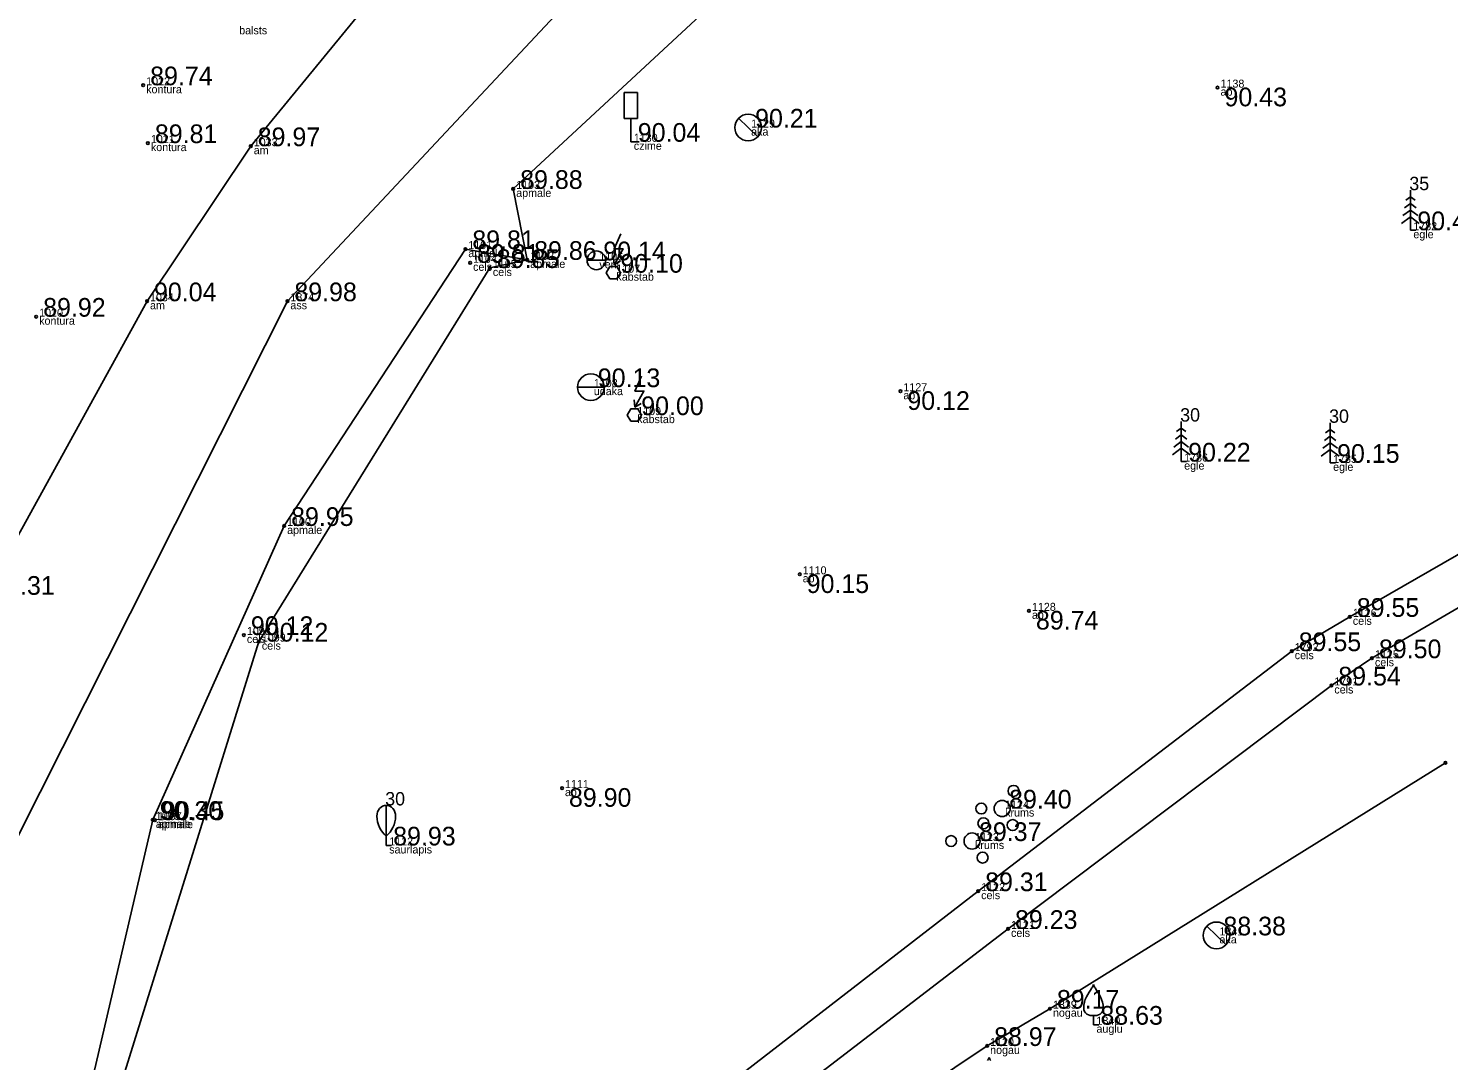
# Model space of a CAD drawing. Extents: x 614911 to 615803, y 262110 to 264311.
# Drawn here: x 615636.4 to 615689.6, y 263466.1 to 263504.7 of the extents above; entities that cross this region are included whole.
import ezdxf

# ---------------------------------------------------------------- set-up
doc = ezdxf.new("R2010")
doc.units = 0
for name, color, linetype in [('Level 1', 7, 'Continuous'), ('Level 12', 7, 'Continuous'), ('Level 16', 7, 'Continuous'), ('Level 31', 7, 'Continuous'), ('Level 37', 7, 'Continuous'), ('Level 51', 7, 'Continuous'), ('Level 53', 7, 'Continuous'), ('Level 54', 7, 'Continuous'), ('Level 57', 7, 'Continuous'), ('Level 58', 7, 'Continuous')]:
    doc.layers.add(name, color=color, linetype=linetype)

msp = doc.modelspace()

# ---------------------------------------------------------------- linework, layer by layer
at = {"layer": 'Level 1'}
for p, q in [((615688.216, 263498.682), (615688.216, 263497.182)), ((615688.216, 263498.182), (615688, 263498.024)), ((615688.216, 263498.432), (615688.04, 263498.304)), ((615688.216, 263498.432), (615688.39, 263498.304)), ((615688.216, 263498.182), (615688.432, 263498.024)), ((615688.216, 263497.682), (615687.884, 263497.438)), ((615688.216, 263497.932), (615687.938, 263497.728)), ((615688.216, 263497.932), (615688.494, 263497.728)), ((615688.216, 263497.682), (615688.55, 263497.438)), ((615688.216, 263497.182), (615688.416, 263497.182)), ((615679.628, 263489.764), (615679.452, 263489.636)), ((615679.628, 263490.014), (615679.628, 263488.514)), ((615679.628, 263489.764), (615679.802, 263489.636)), ((615685.209, 263489.717), (615685.033, 263489.589)), ((615685.209, 263489.967), (615685.209, 263488.467)), ((615685.209, 263489.717), (615685.383, 263489.589)), ((615679.628, 263489.264), (615679.35, 263489.06)), ((615679.628, 263489.514), (615679.412, 263489.356)), ((615679.628, 263489.514), (615679.844, 263489.356)), ((615679.628, 263489.264), (615679.906, 263489.06)), ((615685.209, 263489.217), (615684.931, 263489.013)), ((615685.209, 263489.467), (615684.993, 263489.309)), ((615685.209, 263489.467), (615685.425, 263489.309)), ((615685.209, 263489.217), (615685.487, 263489.013)), ((615679.628, 263489.014), (615679.296, 263488.77)), ((615679.628, 263489.014), (615679.962, 263488.77)), ((615679.628, 263488.514), (615679.828, 263488.514)), ((615685.209, 263488.967), (615684.877, 263488.723)), ((615685.209, 263488.967), (615685.543, 263488.723)), ((615685.209, 263488.467), (615685.409, 263488.467)), ((615649.835, 263474.485), (615649.835, 263474.133)), ((615649.835, 263474.133), (615650.035, 263474.133)), ((615676.34, 263467.77), (615676.34, 263467.418)), ((615676.34, 263467.418), (615676.54, 263467.418))]:
    msp.add_line(p, q, dxfattribs=at)
msp.add_lwpolyline([(615649.835, 263475.633), (615649.835, 263474.485)], dxfattribs=at)
for centre, radius in [((615673.344, 263476.177), 0.207), ((615672.133, 263475.517), 0.204), ((615672.917, 263475.517), 0.301), ((615672.216, 263474.959), 0.207), ((615673.312, 263474.897), 0.205), ((615671.005, 263474.299), 0.204), ((615671.789, 263474.299), 0.301), ((615672.184, 263473.679), 0.205)]:
    msp.add_circle(centre, radius, dxfattribs=at)
for centre, radius, start, end in [((615675.923, 263469.056), 0.439, 324.3837, 341.712), ((615676.757, 263469.056), 0.439, 198.288, 215.6163), ((615676.864, 263468.043), 0.89, 151.757, 179.9138), ((615688.965, 263461.022), 14.88, 148.4844, 149.9901), ((615663.715, 263461.022), 14.88, 30.0099, 31.5156), ((615675.816, 263468.043), 0.89, 0.0862, 28.243), ((615676.264, 263468.049), 0.29, 181.0782, 285.2823), ((615676.416, 263468.049), 0.29, 254.7177, 358.9218), ((615672.011, 263466.33), 0.439, 324.3837, 341.712), ((615672.845, 263466.33), 0.439, 198.288, 215.6163)]:
    msp.add_arc(centre, radius, start, end, dxfattribs=at)
for centre, major_axis, start_param, end_param in [((615649.835, 263475.233), (0, 0.4), 0, 1.570796), ((615650.31, 263475.256), (0, -0.943), 4.7372, 5.669711), ((615649.835, 263475.233), (0, -0.4), 1.570796, 3.141593), ((615649.36, 263475.256), (0, -0.943), 0.613474, 1.545985)]:
    msp.add_ellipse(centre, major_axis=major_axis, ratio=0.875, start_param=start_param, end_param=end_param, dxfattribs=at)
at = {"layer": 'Level 12'}
for p, q in [((615663.04, 263501.375), (615663.758, 263500.679)), ((615657.359, 263496.054), (615658.061, 263496.054)), ((615658.372, 263495.89), (615658.613, 263496.029)), ((615659.154, 263490.555), (615659.395, 263490.694)), ((615680.591, 263471.112), (615681.309, 263470.416))]:
    msp.add_line(p, q, dxfattribs=at)
for points in [[(615658.621, 263497.052), (615658.372, 263496.489), (615658.708, 263496.489), (615658.372, 263495.89)], [(615658.35, 263496.16), (615658.372, 263495.89)], [(615659.403, 263491.717), (615659.154, 263491.154), (615659.49, 263491.154), (615659.154, 263490.555)], [(615659.132, 263490.825), (615659.154, 263490.555)]]:
    msp.add_lwpolyline(points, dxfattribs=at)
for points in [[(615658.216, 263495.36), (615658.482, 263495.36), (615658.615, 263495.59), (615658.482, 263495.821), (615658.216, 263495.821), (615658.083, 263495.59)], [(615658.998, 263490.025), (615659.264, 263490.025), (615659.397, 263490.255), (615659.264, 263490.486), (615658.998, 263490.486), (615658.865, 263490.255)]]:
    msp.add_lwpolyline(points, close=True, dxfattribs=at)
for centre, radius in [((615663.399, 263501.027), 0.5), ((615657.71, 263496.054), 0.351), ((615680.95, 263470.764), 0.5)]:
    msp.add_circle(centre, radius, dxfattribs=at)
at = {"layer": 'Level 16'}
for p, q in [((615659.248, 263502.342), (615658.748, 263502.342)), ((615658.748, 263501.373), (615658.748, 263502.342)), ((615659.248, 263501.373), (615659.248, 263502.342)), ((615659.248, 263501.373), (615658.748, 263501.373)), ((615659.002, 263501.373), (615659.002, 263500.495)), ((615659.002, 263500.495), (615659.317, 263500.495))]:
    msp.add_line(p, q, dxfattribs=at)
at = {"layer": 'Level 31'}
msp.add_lwpolyline([(615645.025, 263435.572), (615644.689, 263438.503), (615649.02, 263446.598), (615663.907, 263460.971), (615672.355, 263466.622), (615674.709, 263468.018), (615689.528, 263477.228)], dxfattribs=at)
at = {"layer": 'Level 37'}
for points in [[(615636.517, 263431.183), (615636.486, 263438.842), (615637.482, 263455.724), (615637.88, 263461.317), (615641.087, 263475.093), (615646.009, 263486.103), (615652.8, 263496.474), (615655.118, 263496.071), (615654.594, 263498.729), (615665.688, 263509.023), (615675.1, 263515.158), (615678.975, 263516.543), (615699.763, 263520.908), (615714.967, 263523.826), (615751.888, 263531.363), (615772.751, 263536.064), (615784.721, 263538.367), (615795.082, 263539.698)], [(615631.798, 263466.093), (615646.131, 263494.522), (615669.897, 263519.891), (615713.87, 263528.618)], [(615640.593, 263444.077), (615645.77, 263448.925), (615656.412, 263459.375), (615662.104, 263464.753), (615672.019, 263472.421), (615683.77, 263481.412), (615685.947, 263482.698), (615692.438, 263486.438), (615704.553, 263493.789), (615734.729, 263515.331), (615744.043, 263521.815)], [(615642.494, 263442.163), (615647.437, 263447.751), (615657.328, 263457.944), (615663.266, 263463.435), (615673.138, 263471.007), (615685.255, 263480.126), (615686.777, 263481.148), (615694.593, 263485.712), (615707.185, 263493.203), (615735.25, 263513.819), (615744.602, 263520.653)], [(615639.097, 263457.124), (615639.733, 263464.697), (615645.062, 263481.77), (615653.719, 263495.767), (615655.118, 263496.071)]]:
    msp.add_lwpolyline(points, dxfattribs=at)
msp.add_lwpolyline([(615652.393, 263511.52), (615652.605, 263509.893), (615644.758, 263500.33), (615640.871, 263494.52), (615634.81, 263483.524), (615631.841, 263476.447), (615630.931, 263476.449), (615628.095, 263480.879), (615621.658, 263489.122), (615614.375, 263495.916), (615607.117, 263500.519), (615604.848, 263501.98), (615604.945, 263502.327), (615630.928, 263507.754)], close=True, dxfattribs=at)
at = {"layer": 'Level 51'}
msp.add_line((615657.003, 263491.303), (615658.003, 263491.303), dxfattribs=at)
msp.add_circle((615657.503, 263491.303), 0.5, dxfattribs=at)
at = {"layer": 'Level 57'}
for centre in [(615640.727, 263502.612), (615680.99, 263502.524), (615640.904, 263500.445), (615644.758, 263500.33), (615654.594, 263498.729), (615652.8, 263496.474), (615652.977, 263495.96), (615655.118, 263496.071), (615653.719, 263495.767), (615640.871, 263494.52), (615646.131, 263494.522), (615636.717, 263493.942), (615669.104, 263491.15), (615646.009, 263486.103), (615665.331, 263484.291), (615673.923, 263482.922), (615685.947, 263482.698), (615644.502, 263482.017), (615645.062, 263481.77), (615683.77, 263481.412), (615686.777, 263481.148), (615685.255, 263480.126), (615689.528, 263477.228), (615656.422, 263476.282), (615641.087, 263475.093), (615641.166, 263475.08), (615672.019, 263472.421), (615673.138, 263471.007), (615674.709, 263468.018), (615672.355, 263466.622)]:
    msp.add_circle(centre, 0.05, dxfattribs=at)
at = {"layer": 'Level 58'}
for centre in [(615640.727, 263502.612), (615680.99, 263502.524), (615640.904, 263500.445), (615644.758, 263500.33), (615654.594, 263498.729), (615652.8, 263496.474), (615652.977, 263495.96), (615655.118, 263496.071), (615653.719, 263495.767), (615640.871, 263494.52), (615646.131, 263494.522), (615636.717, 263493.942), (615669.104, 263491.15), (615646.009, 263486.103), (615665.331, 263484.291), (615673.923, 263482.922), (615685.947, 263482.698), (615644.502, 263482.017), (615645.062, 263481.77), (615683.77, 263481.412), (615686.777, 263481.148), (615685.255, 263480.126), (615689.528, 263477.228), (615656.422, 263476.282), (615641.087, 263475.093), (615641.166, 263475.08), (615672.019, 263472.421), (615673.138, 263471.007), (615674.709, 263468.018), (615672.355, 263466.622)]:
    msp.add_circle(centre, 0.05, dxfattribs=at)

# ---------------------------------------------------------------- texts
at = {"layer": 'Level 1'}
for s, p in [(' 35', (615687.991, 263498.682)), (' 30', (615679.403, 263490.014)), (' 30', (615684.984, 263489.967)), (' 30', (615649.61, 263475.633))]:
    msp.add_text(s, height=0.5, dxfattribs=at).set_placement(p)
at = {"layer": 'Level 51'}
msp.add_text(' 90.13', height=0.7, dxfattribs=at).set_placement((615657.503, 263491.303))
at = {"layer": 'Level 53'}
for s, p in [(' balsts', (615644.213, 263504.522)), (' kontura', (615640.727, 263502.312)), (' ap', (615680.99, 263502.224)), (' aka', (615663.399, 263500.727)), (' kontura', (615640.904, 263500.145)), (' am', (615644.758, 263500.03)), (' czime', (615659.002, 263500.195)), (' apmale', (615654.594, 263498.429)), (' egle', (615688.216, 263496.882)), (' apmale', (615652.8, 263496.174)), (' cels', (615652.977, 263495.66)), (' apmale', (615655.118, 263495.771)), (' vent', (615657.71, 263495.754)), (' cels', (615653.719, 263495.467)), (' kabstab', (615658.349, 263495.29)), (' am', (615640.871, 263494.22)), (' ass', (615646.131, 263494.222)), (' kontura', (615636.717, 263493.642)), (' udaka', (615657.503, 263491.003)), (' ap', (615669.104, 263490.85)), (' kabstab', (615659.131, 263489.955)), (' egle', (615679.628, 263488.214)), (' egle', (615685.209, 263488.167)), (' apmale', (615646.009, 263485.803)), (' ap', (615665.331, 263483.991)), (' ap', (615673.923, 263482.622)), (' cels', (615685.947, 263482.398)), (' cels', (615644.502, 263481.717)), (' cels', (615645.062, 263481.47)), (' cels', (615683.77, 263481.112)), (' cels', (615686.777, 263480.848)), (' cels', (615685.255, 263479.826)), (' ap', (615656.422, 263475.982)), (' krums', (615672.917, 263475.217)), (' apmale', (615641.087, 263474.793)), (' apmale', (615641.166, 263474.78)), (' saurlapis', (615649.835, 263473.833)), (' krums', (615671.789, 263473.999)), (' cels', (615672.019, 263472.121)), (' cels', (615673.138, 263470.707)), (' aka', (615680.95, 263470.464)), (' nogau', (615674.709, 263467.718)), (' auglu', (615676.34, 263467.118)), (' nogau', (615672.355, 263466.322))]:
    msp.add_text(s, height=0.3, dxfattribs=at).set_placement(p)
at = {"layer": 'Level 54'}
for s, p in [(' 1022', (615640.727, 263502.612)), (' 1138', (615680.99, 263502.524)), (' 1129', (615663.399, 263501.027)), (' 1021', (615640.904, 263500.445)), (' 1130', (615659.002, 263500.495)), (' 1033', (615644.758, 263500.33)), (' 1103', (615654.594, 263498.729)), (' 1782', (615688.216, 263497.182)), (' 1101', (615652.8, 263496.474)), (' 1104', (615652.977, 263495.96)), (' 1105', (615653.719, 263495.767)), (' 1102', (615655.118, 263496.071)), (' 1106', (615657.71, 263496.054)), (' 1107', (615658.349, 263495.59)), (' 1034', (615640.871, 263494.52)), (' 1874', (615646.131, 263494.522)), (' 1020', (615636.717, 263493.942)), (' 1108', (615657.503, 263491.303)), (' 1127', (615669.104, 263491.15)), (' 1109', (615659.131, 263490.255)), (' 1786', (615679.628, 263488.514)), (' 1785', (615685.209, 263488.467)), (' 1100', (615646.009, 263486.103)), (' 1110', (615665.331, 263484.291)), (' 1128', (615673.923, 263482.922)), (' 1126', (615685.947, 263482.698)), (' 1098', (615644.502, 263482.017)), (' 1099', (615645.062, 263481.77)), (' 1792', (615683.77, 263481.412)), (' 1125', (615686.777, 263481.148)), (' 1791', (615685.255, 263480.126)), (' 1111', (615656.422, 263476.282)), (' 1124', (615672.917, 263475.517)), (' 1096', (615641.087, 263475.093)), (' 1097', (615641.166, 263475.08)), (' 1112', (615649.835, 263474.133)), (' 1123', (615671.789, 263474.299)), (' 1122', (615672.019, 263472.421)), (' 1121', (615673.138, 263471.007)), (' 1841', (615680.95, 263470.764)), (' 1839', (615674.709, 263468.018)), (' 1840', (615676.34, 263467.418)), (' 1120', (615672.355, 263466.622))]:
    msp.add_text(s, height=0.3, dxfattribs=at).set_placement(p)
at = {"layer": 'Level 58'}
for s, p in [(' 89.74', (615640.727, 263502.612)), (' 90.43', (615680.99, 263501.824)), (' 90.21', (615663.399, 263501.027)), (' 89.81', (615640.904, 263500.445)), (' 89.97', (615644.758, 263500.33)), (' 90.04', (615659.002, 263500.495)), (' 89.88', (615654.594, 263498.729)), (' 90.46', (615688.216, 263497.182)), (' 89.81', (615652.8, 263496.474)), (' 89.81', (615652.977, 263495.96)), (' 89.85', (615653.719, 263495.767)), (' 89.86', (615655.118, 263496.071)), (' 90.14', (615657.71, 263496.054)), (' 90.10', (615658.349, 263495.59)), (' 90.04', (615640.871, 263494.52)), (' 89.98', (615646.131, 263494.522)), (' 89.92', (615636.717, 263493.942)), (' 90.12', (615669.104, 263490.45)), (' 90.00', (615659.131, 263490.255)), (' 90.22', (615679.628, 263488.514)), (' 90.15', (615685.209, 263488.467)), (' 89.95', (615646.009, 263486.103)), (' 90.15', (615665.331, 263483.591)), (' 90.31', (615634.81, 263483.524)), (' 89.55', (615685.947, 263482.698)), (' 90.12', (615644.502, 263482.017)), (' 89.74', (615673.923, 263482.222)), (' 90.12', (615645.062, 263481.77)), (' 89.55', (615683.77, 263481.412)), (' 89.50', (615686.777, 263481.148)), (' 89.54', (615685.255, 263480.126)), (' 89.90', (615656.422, 263475.582)), (' 90.30', (615641.087, 263475.093)), (' 90.45', (615641.166, 263475.08)), (' 89.40', (615672.917, 263475.517)), (' 89.93', (615649.835, 263474.133)), (' 89.37', (615671.789, 263474.299)), (' 89.31', (615672.019, 263472.421)), (' 89.23', (615673.138, 263471.007)), (' 88.38', (615680.95, 263470.764)), (' 89.17', (615674.709, 263468.018)), (' 88.63', (615676.34, 263467.418)), (' 88.97', (615672.355, 263466.622))]:
    msp.add_text(s, height=0.7, dxfattribs=at).set_placement(p)

doc.saveas('drawing.dxf')
